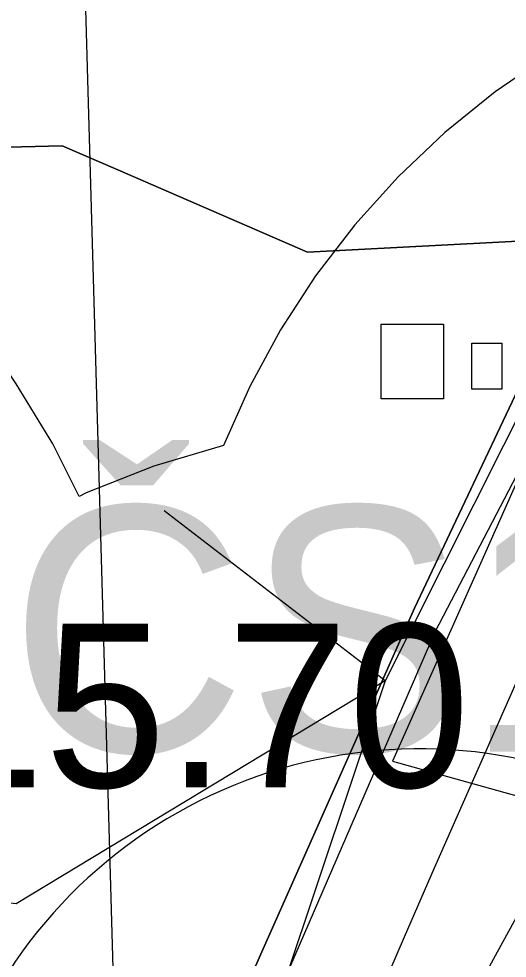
# Model space of a CAD drawing. Extents: x -690419 to -685080, y -987825 to -981190.
# Drawn here: x -687497.7 to -687467.8, y -984435.2 to -984377.7 of the extents above; entities that cross this region are included whole.
import ezdxf

# ---------------------------------------------------------------- set-up
doc = ezdxf.new("R2010")
doc.units = 0
for name, color, linetype in [('_DOPLNĚK BUDOVY', 7, 'Continuous'), ('BPEJ (S) - hranice', 7, 'Continuous'), ('Kanalizace stoka bez rozlišení (N)', 7, 'Continuous'), ('Kanalizace_ČOV_ČS (N)', 7, 'Continuous'), ('OP lesa 30 m (S)', 7, 'Continuous'), ('OP lesa 50 m (S)', 7, 'Continuous'), ('Plochy bydlení individuální BI (S)', 7, 'Continuous'), ('Plochy dopravy silniční DS (S)', 7, 'Continuous'), ('Plynovod STL (N)', 7, 'Continuous'), ('Regulační bloky STABILIZOVANÉ (S)', 7, 'Continuous'), ('Regulační kódy STABILIZOVANÉ (S)', 7, 'Continuous'), ('Silnice III třídy (S) - osa', 7, 'Continuous'), ('Spoje - komunikační vedení bez rozlišení provozovanál (S)', 7, 'Continuous'), ('Spoje - MW trasy', 7, 'Continuous'), ('Trasy cykloturistické (S)', 7, 'Continuous'), ('Vodovodní řady (S)', 7, 'Continuous')]:
    doc.layers.add(name, color=color, linetype=linetype)

msp = doc.modelspace()

# ---------------------------------------------------------------- linework, layer by layer
at = {"layer": '_DOPLNĚK BUDOVY'}
for points in [[(-687475.495, -984396.407), (-687471.681, -984396.407), (-687471.681, -984400.971), (-687475.495, -984400.971)], [(-687469.939, -984397.569), (-687468.115, -984397.569), (-687468.115, -984400.39), (-687469.939, -984400.39)]]:
    msp.add_lwpolyline(points, close=True, dxfattribs=at)
at = {"layer": 'BPEJ (S) - hranice'}
for points in [[(-687426.5, -984320), (-687448.5, -984385), (-687460.5, -984391), (-687462.83, -984391.12), (-687480, -984392), (-687491.6, -984386.97), (-687495, -984385.5), (-687500, -984385.62), (-687513.5, -984385.95), (-687515.5, -984386), (-687539, -984358)], [(-687500, -984385.62), (-687495, -984385.5), (-687491.6, -984386.97), (-687480, -984392), (-687462.83, -984391.12), (-687460.5, -984391), (-687448.5, -984385), (-687461.56, -984427.27), (-687463.4, -984433.21), (-687464.98, -984438.31), (-687465.5, -984440), (-687466.15, -984444.27), (-687467.72, -984454.62), (-687471.5, -984479.5), (-687472.9, -984494.02)]]:
    msp.add_lwpolyline(points, dxfattribs=at)
at = {"layer": 'Kanalizace stoka bez rozlišení (N)'}
msp.add_lwpolyline([(-687478.102, -984504.861), (-687480.219, -984478.541), (-687480.595, -984461.208), (-687474.423, -984445.84), (-687462.687, -984424.427), (-687450.86, -984397.018), (-687439.253, -984366.433), (-687431.993, -984341.788), (-687426.908, -984310.384), (-687426.219, -984282.603), (-687427.827, -984269.186), (-687434.004, -984241.061), (-687446.377, -984186.032), (-687466.815, -984094.145), (-687475.827, -984055.481), (-687474.058, -984016.052), (-687472.237, -983959.596)], dxfattribs=at)
at = {"layer": 'OP lesa 30 m (S)'}
msp.add_arc((-687473.15, -984452.38), 30, 67.56012, 159.92979, dxfattribs=at)
at = {"layer": 'OP lesa 50 m (S)'}
msp.add_lwpolyline([(-687457.757, -984375.27), (-687465.261, -984379.98), (-687468.518, -984382.208), (-687471.588, -984384.685), (-687474.454, -984387.397), (-687477.097, -984390.327), (-687479.501, -984393.455), (-687481.651, -984396.764), (-687483.533, -984400.231), (-687485.135, -984403.837), (-687489.4, -984405.093), (-687493.537, -984406.724), (-687493.968, -984406.94), (-687495.579, -984403.719), (-687497.815, -984400.068), (-687508.385, -984384.358), (-687508.53, -984384.143), (-687512.912, -984377.703)], dxfattribs=at)
at = {"layer": 'Plochy bydlení individuální BI (S)'}
msp.add_lwpolyline([(-687450.27, -984366.97), (-687460.43, -984386.05), (-687465.67, -984397.1), (-687466.39, -984398.87), (-687473.46, -984413.78), (-687484.89, -984439.52), (-687487.3, -984440.86), (-687490.96, -984443.06), (-687493.11, -984446.84), (-687493.52, -984450.84), (-687497.36, -984462.5), (-687498.18, -984446.45), (-687500.74, -984430.59), (-687507.5, -984416.77), (-687508.37, -984414.43), (-687509.6, -984408.35), (-687512.17, -984401.62), (-687514.52, -984395.91), (-687513.49, -984388.35), (-687513.53, -984374.69)], dxfattribs=at)
at = {"layer": 'Plochy dopravy silniční DS (S)'}
for p, q in [((-687473.46, -984413.78), (-687466.39, -984398.87)), ((-687484.89, -984439.52), (-687473.46, -984413.78))]:
    msp.add_line(p, q, dxfattribs=at)
at = {"layer": 'Plynovod STL (N)'}
msp.add_lwpolyline([(-687487.48, -984513.98), (-687491.716, -984480.464), (-687489.311, -984454.765), (-687472.185, -984415.216), (-687454.169, -984380.703), (-687441.29, -984345.77), (-687436.549, -984315.029), (-687435.049, -984285.927), (-687440.417, -984254.807), (-687453.537, -984196.874), (-687478.55, -984079.18), (-687481.928, -984034.561), (-687479.912, -983985.402), (-687475.061, -983855.562)], dxfattribs=at)
at = {"layer": 'Regulační bloky STABILIZOVANÉ (S)'}
for p, q in [((-687473.46, -984413.78), (-687466.39, -984398.87)), ((-687484.89, -984439.52), (-687473.46, -984413.78))]:
    msp.add_line(p, q, dxfattribs=at)
msp.add_lwpolyline([(-687450.27, -984366.97), (-687460.43, -984386.05), (-687465.67, -984397.1), (-687466.39, -984398.87), (-687473.46, -984413.78), (-687484.89, -984439.52), (-687487.3, -984440.86), (-687490.96, -984443.06), (-687493.11, -984446.84), (-687493.52, -984450.84), (-687497.36, -984462.5), (-687498.18, -984446.45), (-687500.74, -984430.59), (-687507.5, -984416.77), (-687508.37, -984414.43), (-687509.6, -984408.35), (-687512.17, -984401.62), (-687514.52, -984395.91), (-687513.49, -984388.35), (-687513.53, -984374.69)], dxfattribs=at)
at = {"layer": 'Silnice III třídy (S) - osa'}
msp.add_lwpolyline([(-687485.289, -984490.62), (-687485.679, -984479.05), (-687485.129, -984468.49), (-687484.289, -984461.86), (-687482.039, -984453.37), (-687479.619, -984446.94), (-687476.239, -984438.94), (-687474.059, -984433.88), (-687472.229, -984429.66), (-687447.559, -984373.79), (-687442.959, -984361.53), (-687439.249, -984350.2), (-687436.169, -984338.01), (-687433.659, -984323.97), (-687431.759, -984308.2), (-687430.769, -984295.96), (-687430.769, -984284.98), (-687431.619, -984275.34), (-687433.589, -984263.1), (-687437.512, -984245.877), (-687443.309, -984223.14), (-687473.829, -984086.2)], dxfattribs=at)
at = {"layer": 'Spoje - komunikační vedení bez rozlišení provozovanál (S)'}
for points in [[(-687455.349, -984378.66), (-687475.236, -984418.227)], [(-687475.236, -984418.227), (-687488.772, -984407.823)], [(-687475.236, -984418.227), (-687497.814, -984431.861), (-687507.761, -984430.753)], [(-687475.236, -984418.227), (-687489.619, -984461.202)]]:
    msp.add_lwpolyline(points, dxfattribs=at)
at = {"layer": 'Spoje - MW trasy'}
msp.add_lwpolyline([(-687465.602, -985359.262), (-687544.575, -982584.638)], dxfattribs=at)
at = {"layer": 'Trasy cykloturistické (S)'}
msp.add_lwpolyline([(-687492.62, -984493.3), (-687493.53, -984482.31), (-687495.13, -984466.45), (-687488.74, -984444.82), (-687484.89, -984439.52), (-687473.46, -984413.78), (-687466.39, -984398.87), (-687465.67, -984397.1), (-687460.43, -984386.05), (-687450.27, -984366.97), (-687448.03, -984359.32), (-687442.67, -984344.46), (-687441.29, -984335.48), (-687435.44, -984296.2), (-687438.01, -984268.01), (-687447.93, -984233.18), (-687449.34, -984228.22), (-687449.78, -984225.74), (-687452.41, -984211.07), (-687459.53, -984180.5), (-687460.92, -984174.54), (-687461.03, -984174.07), (-687466.83, -984147.7)], dxfattribs=at)
at = {"layer": 'Vodovodní řady (S)'}
msp.add_lwpolyline([(-687440.846, -984344.092), (-687445.805, -984358.029), (-687451.356, -984371.832), (-687460.799, -984391.715), (-687474.791, -984423.14), (-687450.821, -984429.82), (-687445.363, -984431.341)], dxfattribs=at)

# ---------------------------------------------------------------- texts
at = {"layer": 'Kanalizace_ČOV_ČS (N)'}
msp.add_text('ČS1', height=15, dxfattribs=at).set_placement((-687498.232, -984422.553))
at = {"layer": 'Regulační kódy STABILIZOVANÉ (S)'}
msp.add_text('BI.1.15.70', height=10, dxfattribs=at).set_placement((-687531.028, -984424.735))

doc.saveas('drawing.dxf')
